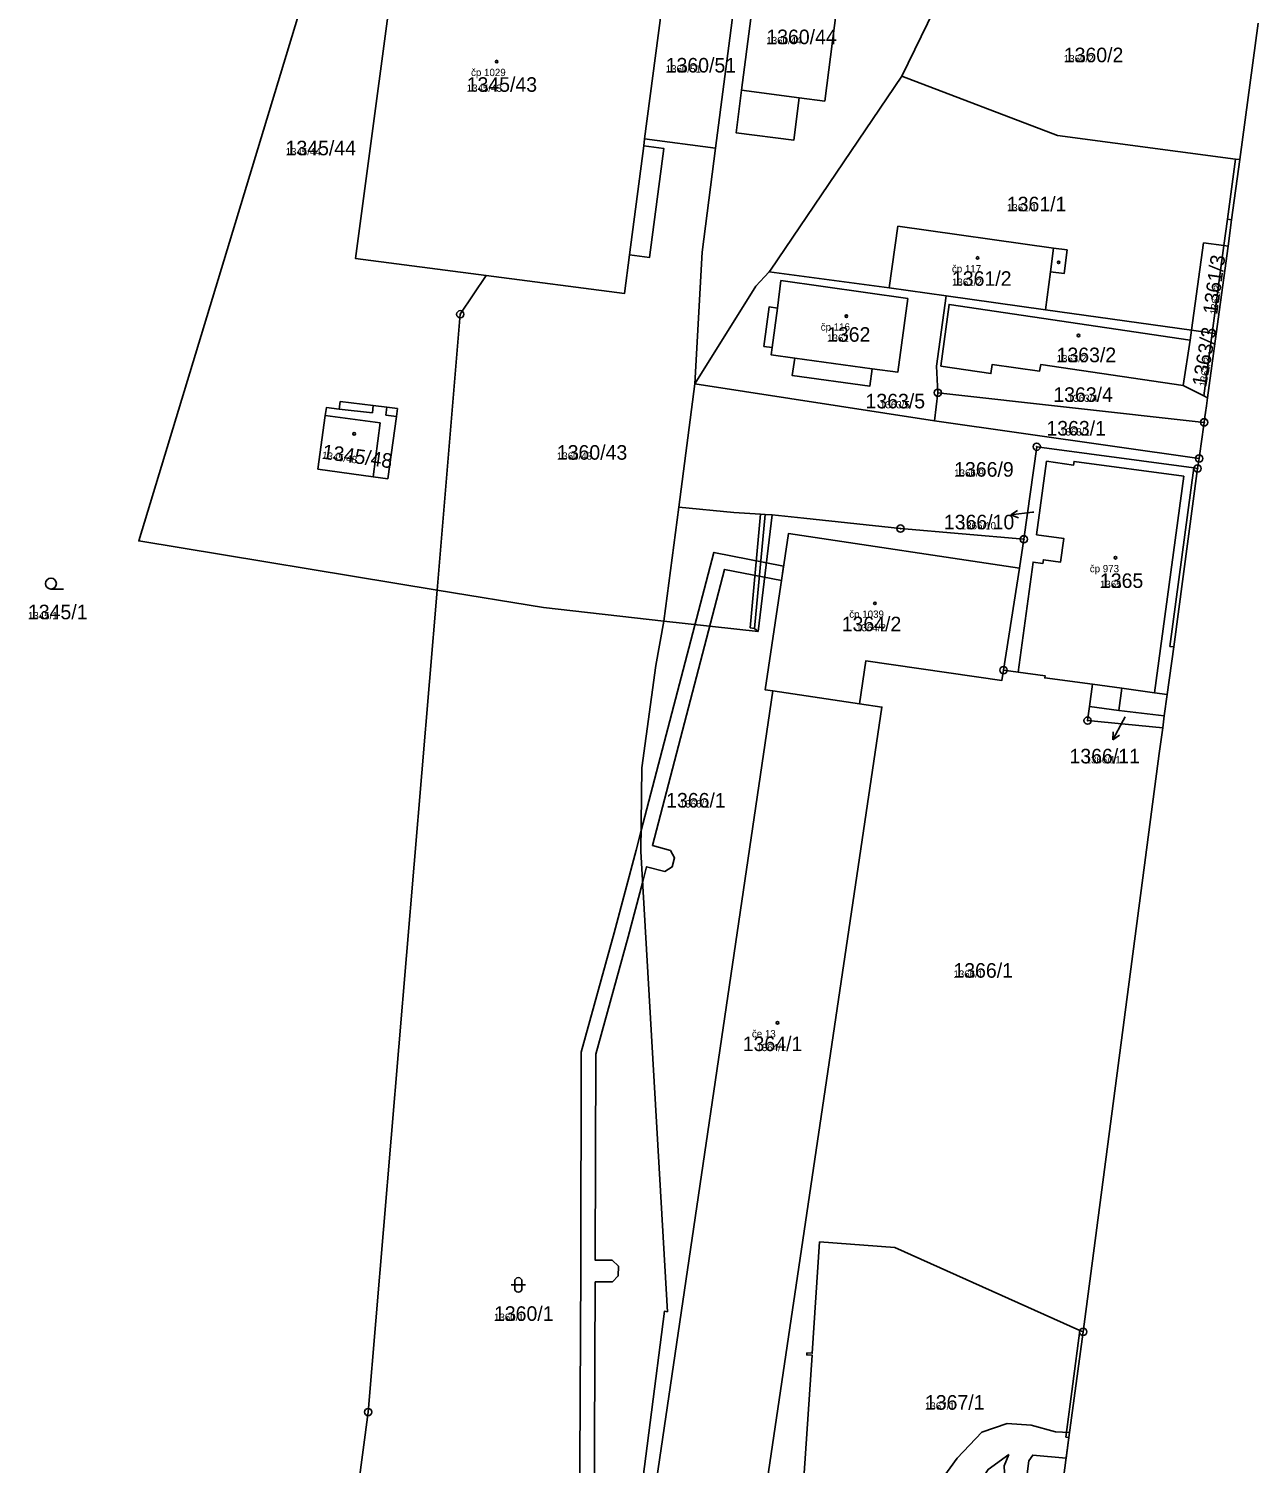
# Model space of a CAD drawing. Extents: x -763628 to -761565, y -976033 to -973833.
# Drawn here: x -762297.8 to -762129, y -975750 to -975553 of the extents above; entities that cross this region are included whole.
import ezdxf

# ---------------------------------------------------------------- set-up
doc = ezdxf.new("R2010")
doc.units = 0
for name, color, linetype in [('KN_cisla parcel 1000', 7, 'Continuous'), ('KN_cisla parcel 500', 7, 'Continuous'), ('KN_cisla parcel znacky', 7, 'Continuous'), ('KN_cisla popisna 500', 7, 'Continuous'), ('KN_hranice parcel', 7, 'Continuous'), ('KN_hranice uzemi', 7, 'Continuous'), ('KN_vecna bremena', 7, 'Continuous'), ('KN_vnitrni kresba parcel', 7, 'Continuous'), ('KN_znacky bodu BP', 7, 'Continuous'), ('KN_znacky budov', 7, 'Continuous'), ('KN_znacky kultur', 7, 'Continuous')]:
    doc.layers.add(name, color=color, linetype=linetype)

msp = doc.modelspace()

# ---------------------------------------------------------------- linework, layer by layer
at = {"layer": 'KN_cisla parcel znacky'}
for p, q in [((-762162.95, -975619.75), (-762162.02, -975619.13)), ((-762159.97, -975619.38), (-762162.95, -975619.75)), ((-762162.95, -975619.75), (-762161.89, -975620.12)), ((-762159.81, -975619.36), (-762159.97, -975619.38)), ((-762147.26, -975647.45), (-762147.54, -975647.99)), ((-762147.54, -975647.99), (-762148.95, -975650.64)), ((-762148.95, -975650.64), (-762148.92, -975649.52)), ((-762148.95, -975650.64), (-762148.04, -975649.99))]:
    msp.add_line(p, q, dxfattribs=at)
at = {"layer": 'KN_hranice parcel'}
for p, q in [((-762203.49, -975569.37), (-762198.76, -975532.46)), ((-762166.44, -975535.96), (-762177.94, -975559.51)), ((-762213.24, -975568.1), (-762210.97, -975550.79)), ((-762203.49, -975569.37), (-762213.24, -975568.1)), ((-762196.14, -975586.37), (-762179.66, -975588.57)), ((-762179.66, -975588.57), (-762171.83, -975589.67)), ((-762171.83, -975589.67), (-762158.18, -975591.58)), ((-762158.18, -975591.58), (-762138.13, -975594.39)), ((-762139.27, -975601.95), (-762138.32, -975595.73)), ((-762138.13, -975594.39), (-762138.32, -975595.73)), ((-762208.56, -975618.67), (-762206.34, -975601.72)), ((-762173.45, -975606.82), (-762206.34, -975601.72)), ((-762172.97, -975602.96), (-762173.45, -975606.82)), ((-762136.4, -975607.03), (-762172.97, -975602.96)), ((-762173.45, -975606.82), (-762137.1, -975611.99)), ((-762210.6, -975634.31), (-762208.56, -975618.67)), ((-762161.77, -975627.03), (-762161.16, -975623.09)), ((-762161.77, -975627.03), (-762163.96, -975641.05)), ((-762161.97, -975641.32), (-762163.96, -975641.05)), ((-762183.73, -975645.68), (-762195.65, -975643.9))]:
    msp.add_line(p, q, dxfattribs=at)
for points in [[(-762271.88, -975534.1), (-762262.76, -975536.79), (-762257.32, -975538.07), (-762257.53, -975539.58), (-762258.1, -975542.3), (-762282.71, -975623.3), (-762241.74, -975630.06)], [(-762246.5, -975536.11), (-762252.93, -975584.54), (-762235.02, -975586.87)], [(-762186.13, -975544.23), (-762197.52, -975542.74), (-762199.92, -975561.42), (-762200.68, -975567.26), (-762192.77, -975568.3), (-762192, -975562.46), (-762188.5, -975562.92), (-762186.13, -975544.23)], [(-762196.14, -975586.37), (-762195.97, -975586.11), (-762177.94, -975559.51)], [(-762177.94, -975559.51), (-762156.55, -975567.64), (-762132.1, -975570.87), (-762131.51, -975570.95)], [(-762235.02, -975586.87), (-762216.03, -975589.35), (-762215.33, -975584.03), (-762212.56, -975584.39), (-762210.6, -975569.44), (-762213.37, -975569.08), (-762213.24, -975568.1)], [(-762206.34, -975601.72), (-762205.35, -975583.65), (-762203.49, -975569.37)], [(-762179.66, -975588.57), (-762178.47, -975580.1), (-762157.08, -975583.1), (-762155.22, -975583.36), (-762155.63, -975586.59), (-762157.5, -975586.34), (-762158.18, -975591.58)], [(-762138.13, -975594.39), (-762136.48, -975582.38), (-762133.7, -975582.76), (-762133.12, -975582.84)], [(-762206.34, -975601.72), (-762197.98, -975588.31), (-762196.79, -975587.06), (-762196.14, -975586.37)], [(-762241.74, -975630.06), (-762238.56, -975592.19), (-762235.02, -975586.87)], [(-762194.52, -975587.57), (-762195.02, -975591.34), (-762196.16, -975591.19), (-762196.87, -975596.6), (-762195.73, -975596.75), (-762195.86, -975597.77), (-762192.64, -975598.21), (-762192.98, -975600.6), (-762182.34, -975602.07), (-762182.01, -975599.66), (-762178.48, -975600.14), (-762177.1, -975590.03), (-762194.52, -975587.57)], [(-762171.83, -975589.67), (-762173.18, -975599.32), (-762172.97, -975602.96)], [(-762138.32, -975595.73), (-762171.43, -975590.84), (-762172.55, -975599.31), (-762165.7, -975600.34), (-762165.5, -975599.08), (-762159, -975600), (-762158.84, -975599.09), (-762139.27, -975601.95)], [(-762138.13, -975594.39), (-762135.3, -975594.79), (-762134.75, -975594.86)], [(-762139.27, -975601.95), (-762136.46, -975603.38), (-762135.94, -975603.65)], [(-762258.11, -975613.48), (-762257.11, -975606.11), (-762256.95, -975605), (-762255.2, -975605.21), (-762255.05, -975604.17), (-762250.51, -975604.73), (-762248.63, -975604.96), (-762247.2, -975605.14), (-762247.34, -975606.23), (-762248.51, -975614.78), (-762250.54, -975614.51), (-762258.11, -975613.48)], [(-762161.16, -975623.09), (-762159.4, -975610.38), (-762137.81, -975613.29), (-762137.31, -975613.36)], [(-762141.47, -975644.38), (-762143.24, -975644.15), (-762139.22, -975614.42), (-762154.26, -975612.39), (-762154.33, -975612.89), (-762158.04, -975612.38), (-762159.41, -975622.46), (-762155.69, -975622.96), (-762156.13, -975626.22), (-762158.48, -975625.9), (-762158.55, -975626.39), (-762159.91, -975626.21), (-762161.97, -975641.32)], [(-762161.16, -975623.09), (-762178.11, -975621.62), (-762191.36, -975620.2), (-762195.73, -975619.73), (-762196.71, -975619.67), (-762197.31, -975619.63), (-762201, -975619.4), (-762208.56, -975618.67)], [(-762195.65, -975643.9), (-762196.71, -975643.75), (-762193.49, -975622.3), (-762161.77, -975627.03)], [(-762241.74, -975630.06), (-762251.21, -975742.93), (-762258.49, -975797.77)], [(-762210.6, -975634.31), (-762227.11, -975632.47), (-762241.74, -975630.06)], [(-762214.61, -975783.59), (-762215.56, -975773.1), (-762213.83, -975759.73), (-762214.46, -975759.64), (-762210.53, -975729.09), (-762210.12, -975729.15), (-762213.75, -975665.95), (-762213.61, -975654.48), (-762211.7, -975640.43), (-762210.6, -975634.31)], [(-762163.96, -975641.05), (-762164.21, -975642.49), (-762182.86, -975639.76), (-762183.73, -975645.68)], [(-762161.97, -975641.32), (-762158.26, -975641.82), (-762158.3, -975642.12), (-762151.74, -975643), (-762152.15, -975646.04)], [(-762183.73, -975645.68), (-762180.66, -975646.13), (-762198, -975763.18), (-762212.88, -975760.99), (-762195.65, -975643.9)], [(-762142.1, -975648.98), (-762152.41, -975647.99), (-762152.15, -975646.04)], [(-762152.15, -975646.04), (-762148.11, -975646.6), (-762141.88, -975647.35)], [(-762191.44, -975754.26), (-762191.54, -975754.02), (-762190.23, -975735.14), (-762190.98, -975735.09), (-762190.96, -975734.81), (-762190.22, -975734.86), (-762189.22, -975719.56), (-762178.87, -975720.34), (-762153.46, -975731.73), (-762153.03, -975731.92)]]:
    msp.add_lwpolyline(points, dxfattribs=at)
at = {"layer": 'KN_hranice uzemi'}
for p, q in [((-762128.97, -975552.21), (-762131.51, -975570.95)), ((-762133.12, -975582.84), (-762134.75, -975594.86)), ((-762134.75, -975594.86), (-762135.94, -975603.65)), ((-762137.31, -975613.36), (-762137.1, -975611.99)), ((-762141.47, -975644.38), (-762141.88, -975647.35)), ((-762141.88, -975647.35), (-762142.1, -975648.98)), ((-762142.1, -975648.98), (-762142.57, -975652.5)), ((-762142.57, -975652.5), (-762153.03, -975731.92))]:
    msp.add_line(p, q, dxfattribs=at)
for points in [[(-762131.51, -975570.95), (-762132.63, -975579.22), (-762133.12, -975582.84)], [(-762135.94, -975603.65), (-762136.09, -975604.77), (-762136.22, -975605.66), (-762136.3, -975606.26), (-762136.4, -975607.03)], [(-762137.1, -975611.99), (-762136.8, -975609.99), (-762136.4, -975607.03)], [(-762137.31, -975613.36), (-762140.58, -975637.87), (-762141.47, -975644.38)], [(-762153.03, -975731.92), (-762154.97, -975746.42), (-762156.27, -975756.15)]]:
    msp.add_lwpolyline(points, dxfattribs=at)
at = {"layer": 'KN_vecna bremena'}
for points in [[(-762220.19, -975757.96), (-762220.03, -975725.06), (-762217.67, -975725.07), (-762216.86, -975724.23), (-762216.83, -975722.91), (-762217.68, -975722.09), (-762220.02, -975722.08), (-762219.95, -975693.78), (-762215.5, -975677.66), (-762213.51, -975670.1), (-762212.97, -975668.05), (-762210.45, -975668.71), (-762209.48, -975668.07), (-762209.14, -975666.85), (-762209.71, -975665.81), (-762212.18, -975665.14), (-762202.26, -975627.22), (-762194.46, -975628.76), (-762194.16, -975626.78), (-762203.72, -975624.9), (-762213.72, -975663.09), (-762214.41, -975665.76), (-762217.44, -975677.14), (-762221.95, -975693.5), (-762222.02, -975723.31), (-762222.19, -975758.78)], [(-762161.12, -975754.71), (-762160.48, -975749.61), (-762159.95, -975748.85), (-762155.35, -975749.26), (-762154.88, -975745.73), (-762156.81, -975745.65), (-762160.15, -975744.74), (-762163.45, -975744.49), (-762166.92, -975745.68), (-762170.32, -975749.28), (-762172.27, -975751.92)]]:
    msp.add_lwpolyline(points, dxfattribs=at)
msp.add_lwpolyline([(-762163.21, -975748.77), (-762163.89, -975750.32), (-762163.67, -975754.1), (-762165.67, -975761.69), (-762163.45, -975769.99), (-762165.34, -975792.72), (-762166.61, -975798.66), (-762167.13, -975804.1), (-762168.83, -975812.38), (-762169.41, -975813.22), (-762172.77, -975815.88), (-762176.17, -975816.12), (-762180.15, -975817.64), (-762181.19, -975820.34), (-762185.62, -975802.46), (-762176.19, -975778.81), (-762171.07, -975768.91), (-762168.33, -975754.3), (-762166.06, -975750.82)], close=True, dxfattribs=at)
at = {"layer": 'KN_vnitrni kresba parcel'}
for p, q in [((-762199.92, -975561.42), (-762192, -975562.46)), ((-762215.33, -975584.03), (-762213.37, -975569.08)), ((-762133.22, -975579.14), (-762132.1, -975570.87)), ((-762133.7, -975582.76), (-762133.22, -975579.14)), ((-762133.22, -975579.14), (-762132.63, -975579.22)), ((-762157.08, -975583.1), (-762157.5, -975586.34)), ((-762135.3, -975594.79), (-762133.7, -975582.76)), ((-762195.73, -975596.75), (-762195.02, -975591.34)), ((-762136.46, -975603.38), (-762135.3, -975594.79)), ((-762182.01, -975599.66), (-762192.64, -975598.21)), ((-762255.2, -975605.21), (-762250.63, -975605.74)), ((-762250.63, -975605.74), (-762250.51, -975604.73)), ((-762248.63, -975604.96), (-762248.77, -975606.05)), ((-762248.77, -975606.05), (-762247.34, -975606.23)), ((-762249.54, -975607.09), (-762257.11, -975606.11)), ((-762250.54, -975614.51), (-762249.54, -975607.09)), ((-762141.13, -975637.8), (-762137.81, -975613.29)), ((-762197.31, -975619.63), (-762198.76, -975635.26)), ((-762196.71, -975619.67), (-762198.16, -975635.32)), ((-762197.66, -975635.75), (-762195.73, -975619.73)), ((-762210.6, -975634.31), (-762197.66, -975635.75)), ((-762198.76, -975635.26), (-762198.16, -975635.32)), ((-762198.16, -975635.32), (-762197.66, -975635.75)), ((-762140.58, -975637.87), (-762141.13, -975637.8)), ((-762147.7, -975643.55), (-762151.74, -975643)), ((-762147.7, -975643.55), (-762148.11, -975646.6)), ((-762143.24, -975644.15), (-762147.7, -975643.55)), ((-762155.42, -975746.36), (-762153.46, -975731.73)), ((-762154.97, -975746.42), (-762155.42, -975746.36))]:
    msp.add_line(p, q, dxfattribs=at)
at = {"layer": 'KN_znacky bodu BP'}
for centre, radius in [((-762238.56, -975592.19), 0.5), ((-762238.56, -975592.19), 0.0303), ((-762172.97, -975602.96), 0.5), ((-762172.97, -975602.96), 0.0303), ((-762136.4, -975607.03), 0.5), ((-762136.4, -975607.03), 0.0303), ((-762159.4, -975610.38), 0.5), ((-762159.4, -975610.38), 0.0303), ((-762137.1, -975611.99), 0.5), ((-762137.1, -975611.99), 0.0303), ((-762137.31, -975613.36), 0.5), ((-762137.31, -975613.36), 0.0303), ((-762178.11, -975621.62), 0.5), ((-762178.11, -975621.62), 0.0303), ((-762161.16, -975623.09), 0.5), ((-762161.16, -975623.09), 0.0303), ((-762163.96, -975641.05), 0.5), ((-762163.96, -975641.05), 0.0303), ((-762152.41, -975647.99), 0.5), ((-762152.41, -975647.99), 0.0303), ((-762153.03, -975731.92), 0.5), ((-762153.03, -975731.92), 0.0303), ((-762251.21, -975742.93), 0.5), ((-762251.21, -975742.93), 0.0303)]:
    msp.add_circle(centre, radius, dxfattribs=at)
at = {"layer": 'KN_znacky budov'}
for centre in [(-762233.56, -975557.49), (-762167.52, -975584.45), (-762156.39, -975585.05), (-762185.54, -975592.44), (-762153.66, -975595.11), (-762253.14, -975608.61), (-762148.59, -975625.62), (-762181.62, -975631.88), (-762194.99, -975689.49)]:
    msp.add_circle(centre, 0.175, dxfattribs=at)
at = {"layer": 'KN_znacky kultur'}
for p, q in [((-762294.78, -975629.92), (-762293.03, -975629.92)), ((-762231.59, -975725.47), (-762229.59, -975725.47)), ((-762231.09, -975724.97), (-762231.09, -975725.97)), ((-762230.09, -975725.97), (-762230.09, -975724.97))]:
    msp.add_line(p, q, dxfattribs=at)
msp.add_circle((-762294.78, -975629.17), 0.75, dxfattribs=at)
for centre, start, end in [((-762230.59, -975724.97), 0, 180), ((-762230.59, -975725.97), 180, 359.9879)]:
    msp.add_arc(centre, 0.5, start, end, dxfattribs=at)

# ---------------------------------------------------------------- texts
at = {"layer": 'KN_cisla parcel 1000'}
for s, p in [('1360/44', (-762196.53, -975555.1)), ('1360/2', (-762155.68, -975557.58)), ('1360/51', (-762210.35, -975558.99)), ('1345/43', (-762237.68, -975561.64)), ('1345/44', (-762262.55, -975570.36)), ('1361/1', (-762163.5, -975578.05)), ('1361/2', (-762171.04, -975588.28)), ('1362', (-762188.19, -975595.96)), ('1363/2', (-762156.67, -975598.77)), ('1363/4', (-762157.12, -975604.22)), ('1363/5', (-762182.91, -975605.11)), ('1363/1', (-762158.07, -975608.84)), ('1360/43', (-762225.3, -975612.16)), ('1366/9', (-762170.74, -975614.49)), ('1366/10', (-762172.15, -975621.72)), ('1365', (-762150.72, -975629.77)), ('1345/1', (-762297.93, -975634.07)), ('1364/2', (-762186.18, -975635.72)), ('1366/11', (-762154.9, -975653.86)), ('1366/1', (-762210.29, -975659.92)), ('1366/1', (-762170.84, -975683.29)), ('1364/1', (-762199.77, -975693.37)), ('1360/1', (-762233.93, -975730.41)), ('1367/1', (-762174.75, -975742.61))]:
    msp.add_text(s, height=2, dxfattribs=at).set_placement(p)
for s, rotation, p in [('1361/3', 82, (-762134.62, -975592.29)), ('1363/3', 80, (-762136.12, -975602.21)), ('1345/48', 352, (-762257.6, -975612.01))]:
    msp.add_text(s, height=2, rotation=rotation, dxfattribs=at).set_placement(p)
at = {"layer": 'KN_cisla parcel 500'}
for s, p in [('1360/44', (-762196.53, -975555.1)), ('1360/2', (-762155.68, -975557.58)), ('1360/51', (-762210.35, -975558.99)), ('1345/43', (-762237.68, -975561.64)), ('1345/44', (-762262.55, -975570.36)), ('1361/1', (-762163.5, -975578.05)), ('1361/2', (-762171.04, -975588.28)), ('1362', (-762188.19, -975595.96)), ('1363/2', (-762156.67, -975598.77)), ('1363/5', (-762180.92, -975605.11)), ('1363/4', (-762155.12, -975604.22)), ('1363/1', (-762156.19, -975608.84)), ('1360/43', (-762225.3, -975612.16)), ('1366/9', (-762170.74, -975614.49)), ('1366/10', (-762169.83, -975621.72)), ('1365', (-762150.72, -975629.77)), ('1345/1', (-762297.93, -975634.07)), ('1364/2', (-762184.2, -975635.72)), ('1366/11', (-762152.69, -975653.86)), ('1366/1', (-762208.41, -975659.92)), ('1366/1', (-762170.84, -975683.29)), ('1364/1', (-762197.89, -975693.37)), ('1360/1', (-762233.93, -975730.41)), ('1367/1', (-762174.75, -975742.61))]:
    msp.add_text(s, height=1, dxfattribs=at).set_placement(p)
for s, rotation, p in [('1361/3', 82, (-762134.62, -975592.29)), ('1363/3', 80, (-762136.12, -975602.21)), ('1345/48', 352, (-762257.6, -975612.01))]:
    msp.add_text(s, height=1, rotation=rotation, dxfattribs=at).set_placement(p)
at = {"layer": 'KN_cisla popisna 500'}
for s, p in [('čp 1029', (-762237.08, -975559.48)), ('čp 117', (-762171.04, -975586.44)), ('čp 116', (-762189.06, -975594.43)), ('čp 973', (-762152.11, -975627.61)), ('čp 1039', (-762185.14, -975633.87)), ('če 13', (-762198.51, -975691.48))]:
    msp.add_text(s, height=1, dxfattribs=at).set_placement(p)

doc.saveas('drawing.dxf')
